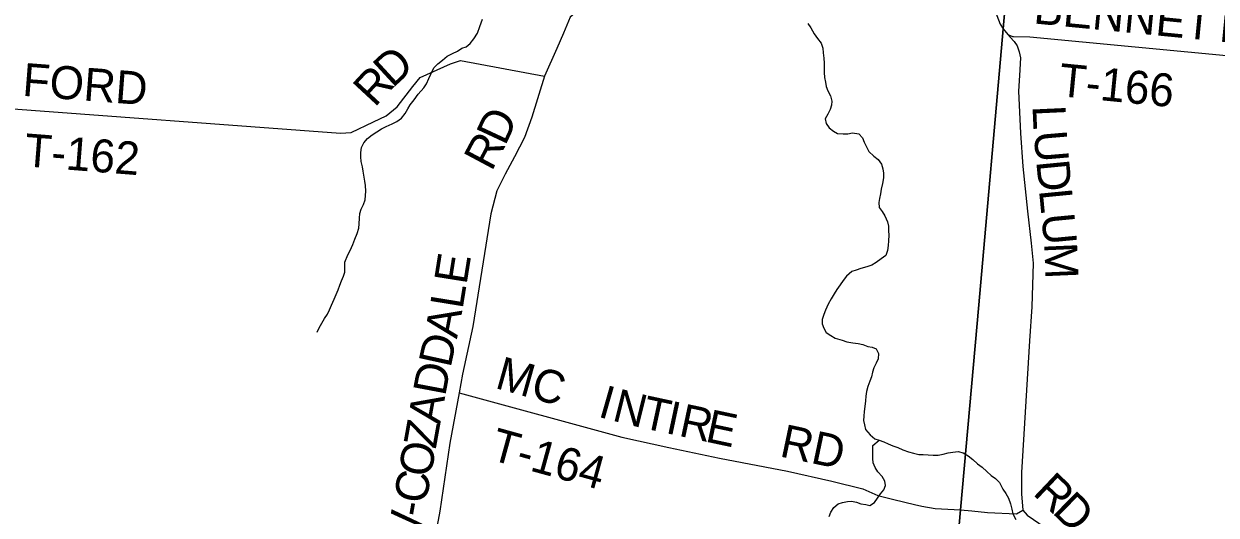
# Model space of a CAD drawing. Extents: x 0 to 1064, y 0 to 440.
# Drawn here: x 262 to 294.9, y 124.05 to 137.59 of the extents above; entities that cross this region are included whole.
import ezdxf

# ---------------------------------------------------------------- set-up
doc = ezdxf.new("R2010")
doc.units = 0
for name, color, linetype in [('GM_X_County_Road', 7, 'Continuous'), ('GM_X_County_Road_Text', 7, 'Continuous'), ('GM_X_Minor_River', 7, 'Continuous'), ('GM_X_Township', 7, 'Continuous'), ('GM_X_Township_Road', 7, 'Continuous'), ('GM_X_Township_Road_Text', 7, 'Continuous')]:
    doc.layers.add(name, color=color, linetype=linetype)

msp = doc.modelspace()

# ---------------------------------------------------------------- linework, layer by layer
at = {"layer": 'GM_X_County_Road'}
for points in [[(281.416, 144.036), (281.469, 143.697), (281.484, 143.142), (281.382, 142.63), (281.276, 142.445), (281.074, 142.182), (280.834, 141.94), (280.652, 141.693), (280.448, 141.294), (280.315, 140.891), (280.096, 140.526), (279.883, 140.317), (279.684, 140.108), (279.437, 139.899), (278.858, 139.268), (278.374, 138.818), (277.7, 138.21), (277.292, 137.954), (277.074, 137.783), (276.889, 137.336), (276.705, 136.92), (276.372, 136.151)], [(281.416, 144.036), (285.679, 143.325), (286.329, 143.197), (286.936, 142.983), (287.197, 142.77), (287.478, 142.111), (288.849, 137.822), (288.947, 137.59), (289.024, 137.462), (289.152, 137.301), (289.315, 137.123), (289.326, 137.108)], [(289.326, 137.108), (289.413, 136.991), (289.469, 136.82), (289.506, 136.66), (289.478, 136.175), (289.445, 135.735), (289.505, 134.582), (289.57, 133.666), (289.701, 132.434), (289.802, 131.548), (289.851, 130.998), (289.815, 129.797), (289.754, 128.852), (289.533, 125.229), (289.536, 124.634), (289.568, 124.19), (289.692, 124.05), (290.185, 123.705)], [(276.372, 136.151), (276.021, 135.022), (275.821, 134.462), (275.537, 133.93), (275.28, 133.446), (275.053, 132.991), (274.891, 132.355), (274.39, 129.249), (274.103, 127.933), (274.016, 127.424), (273.758, 126.033), (273.48, 124.163), (272.993, 121.554)]]:
    msp.add_lwpolyline(points, dxfattribs=at)
at = {"layer": 'GM_X_Minor_River'}
for points in [[(270.096, 129.094), (270.153, 129.215), (270.228, 129.341), (270.297, 129.467), (270.378, 129.594), (270.435, 129.714), (270.492, 129.835), (270.562, 130.004), (270.624, 130.131), (270.675, 130.263), (270.72, 130.39), (270.77, 130.505), (270.821, 130.638), (270.86, 130.753), (270.862, 130.868), (270.858, 131.026), (270.941, 131.225), (271.003, 131.346), (271.079, 131.509), (271.136, 131.66), (271.2, 131.811), (271.245, 131.962), (271.259, 132.077), (271.262, 132.241), (271.27, 132.362), (271.308, 132.483), (271.371, 132.61), (271.416, 132.743), (271.43, 132.864), (271.438, 132.985), (271.429, 133.138), (271.412, 133.253), (271.39, 133.369), (271.362, 133.533), (271.346, 133.649), (271.312, 133.802), (271.296, 133.929), (271.298, 134.051), (271.319, 134.19), (271.381, 134.311), (271.487, 134.431), (271.61, 134.532), (271.739, 134.615), (271.874, 134.698), (272.003, 134.763), (272.162, 134.839), (272.297, 134.904), (272.426, 134.993), (272.526, 135.125), (272.601, 135.251), (272.664, 135.366), (272.769, 135.498), (272.887, 135.66), (273.036, 135.828), (273.111, 135.942), (273.174, 136.087), (273.231, 136.207), (273.313, 136.382), (273.424, 136.496), (273.553, 136.591), (273.683, 136.705), (273.83, 136.781), (273.965, 136.846), (274.088, 136.923), (274.204, 136.958), (274.321, 137.053), (274.42, 137.179), (274.52, 137.341), (274.584, 137.523), (274.655, 137.728)], [(283.632, 137.609), (283.715, 137.487), (283.809, 137.321), (283.904, 137.192), (284.005, 137.063), (284.052, 136.922), (284.062, 136.794), (284.077, 136.648), (284.087, 136.508), (284.091, 136.375), (284.089, 136.253), (284.099, 136.119), (284.121, 135.985), (284.143, 135.864), (284.184, 135.747), (284.261, 135.607), (284.295, 135.466), (284.287, 135.351), (284.248, 135.236), (284.185, 135.109), (284.116, 134.977), (284.145, 134.849), (284.228, 134.732), (284.342, 134.639), (284.456, 134.571), (284.608, 134.562), (284.742, 134.566), (284.87, 134.588), (285.04, 134.567), (285.141, 134.45), (285.194, 134.334), (285.258, 134.205), (285.323, 134.071), (285.461, 133.947), (285.581, 133.854), (285.67, 133.725), (285.704, 133.597), (285.72, 133.475), (285.724, 133.347), (285.697, 133.19), (285.664, 133.038), (285.638, 132.911), (285.611, 132.784), (285.597, 132.669), (285.607, 132.535), (285.684, 132.418), (285.761, 132.302), (285.838, 132.136), (285.86, 132.021), (285.864, 131.887), (285.868, 131.771), (285.859, 131.608), (285.851, 131.48), (285.831, 131.347), (285.786, 131.208), (285.662, 131.112), (285.521, 131.011), (285.398, 130.94), (285.264, 130.9), (285.099, 130.848), (284.97, 130.808), (284.854, 130.767), (284.706, 130.642), (284.613, 130.516), (284.532, 130.401), (284.439, 130.275), (284.364, 130.149), (284.282, 130.016), (284.201, 129.866), (284.125, 129.697), (284.074, 129.582), (284.03, 129.443), (284.028, 129.328), (284.08, 129.206), (284.145, 129.083), (284.271, 129.002), (284.392, 128.927), (284.579, 128.869), (284.712, 128.825), (284.882, 128.798), (285.028, 128.783), (285.149, 128.751), (285.288, 128.7), (285.409, 128.68), (285.524, 128.636)], [(285.524, 128.636), (285.582, 128.507), (285.574, 128.355), (285.523, 128.241), (285.46, 128.108), (285.422, 127.993), (285.389, 127.86), (285.351, 127.745), (285.287, 127.594), (285.255, 127.455), (285.234, 127.328), (285.226, 127.201), (285.205, 127.043), (285.191, 126.903), (285.177, 126.782), (285.175, 126.661), (285.197, 126.539), (285.231, 126.411), (285.356, 126.263), (285.482, 126.157), (285.603, 126.113), (285.73, 126.068), (285.857, 126.012), (285.977, 125.961), (286.123, 125.916), (286.255, 125.854), (286.418, 125.796), (286.552, 125.758), (286.697, 125.725), (286.818, 125.717), (286.958, 125.715), (287.092, 125.707), (287.232, 125.704), (287.372, 125.726), (287.512, 125.767), (287.634, 125.789), (287.78, 125.805), (287.926, 125.766), (288.064, 125.685), (288.19, 125.586), (288.316, 125.462), (288.448, 125.369), (288.573, 125.252), (288.693, 125.146), (288.813, 125.059), (288.927, 124.948), (289.021, 124.764), (289.098, 124.642), (289.175, 124.519), (289.233, 124.36), (289.267, 124.214), (289.296, 124.086), (289.378, 123.926)], [(284.224, 124.015), (284.269, 124.129), (284.35, 124.256), (284.473, 124.357), (284.596, 124.397), (284.73, 124.426), (284.845, 124.43), (284.979, 124.404), (285.1, 124.365), (285.233, 124.339), (285.348, 124.313), (285.477, 124.402), (285.558, 124.516), (285.639, 124.636), (285.732, 124.75), (285.783, 124.871), (285.761, 124.986), (285.684, 125.115), (285.564, 125.245), (285.493, 125.361), (285.441, 125.49), (285.431, 125.611), (285.427, 125.739), (285.429, 125.855), (285.43, 125.97), (285.603, 126.113)]]:
    msp.add_lwpolyline(points, dxfattribs=at)
at = {"layer": 'GM_X_Township'}
for points in [[(289.92, 158.381), (290.071, 158.133), (290.783, 157.422), (291.032, 157.257), (291.478, 156.873), (291.803, 156.724), (291.364, 153.647), (290.225, 145.668), (289.098, 138.299), (289.024, 137.462), (288.356, 129.844), (287.85, 124.199), (287.517, 120.482)], [(287.517, 120.482), (287.85, 124.199), (288.356, 129.844), (289.024, 137.462), (289.098, 138.299), (290.225, 145.668), (291.364, 153.647), (291.803, 156.724), (291.478, 156.873), (291.032, 157.257), (290.783, 157.422), (290.071, 158.133), (289.92, 158.381)]]:
    msp.add_lwpolyline(points, dxfattribs=at)
at = {"layer": 'GM_X_Township_Road'}
for points in [[(289.152, 137.301), (289.286, 137.249), (289.307, 137.249)], [(289.307, 137.249), (289.766, 137.237), (294.121, 136.826), (294.221, 136.816)], [(261.079, 135.296), (270.742, 134.58), (271.031, 134.599), (271.646, 134.898), (271.995, 135.06), (272.301, 135.306), (272.737, 135.866), (272.936, 136.113), (273.772, 136.493), (274.047, 136.587), (276.372, 136.151)], [(294.221, 136.816), (296.247, 136.619), (301.743, 136.017)], [(274.016, 127.424), (278.5, 126.2), (279.797, 125.912), (281.2, 125.616), (283.073, 125.26), (284.301, 124.987), (285.15, 124.771), (285.563, 124.593), (286.011, 124.483), (286.577, 124.343)], [(286.577, 124.343), (286.78, 124.293), (287.152, 124.236), (287.85, 124.199), (288.163, 124.167)], [(288.163, 124.167), (288.592, 124.122), (289.396, 124.084), (289.568, 124.19)]]:
    msp.add_lwpolyline(points, dxfattribs=at)

# ---------------------------------------------------------------- texts
at = {"layer": 'GM_X_County_Road_Text'}
for s, rotation, p in [('D', 65.0078, (275.281, 134.21)), ('L', 272.658, (289.834, 135.333)), ('U', 274.86, (289.868, 134.617)), ('R', 61.9739, (274.908, 133.505)), ('D', 275.5465, (289.937, 133.808)), ('L', 275.5512, (290.014, 133.012)), ('U', 275.4543, (290.08, 132.335)), ('M', 272.4552, (290.155, 131.551)), ('E', 80.9535, (274.216, 130.383)), ('L', 80.8244, (274.107, 129.71)), ('A', 79.1316, (273.951, 128.895)), ('D', 77.6577, (273.775, 128.089)), ('D', 79.3009, (273.627, 127.309)), ('A', 79.8454, (273.487, 126.524)), ('Z', 79.8542, (273.367, 125.855)), ('O', 79.8603, (273.226, 125.067)), ('C', 79.8597, (273.095, 124.332)), ('R', 316.496, (289.816, 124.636)), ('D', 315.577, (290.355, 124.125)), ('-', 79.8536, (273.029, 123.965)), ('W', 79.8572, (272.843, 122.928))]:
    msp.add_text(s, height=0.909, rotation=rotation, dxfattribs=at).set_placement(p)
at = {"layer": 'GM_X_Township_Road_Text'}
for s, height, rotation, p in [('BENNETT', 0.9091, 354.4382, (289.845, 137.609)), ('D', 0.909, 42.7429, (272.175, 135.807)), ('FORD', 0.9091, 355.6205, (261.944, 135.613)), ('R', 0.909, 47.1642, (271.68, 135.273)), ('T-166', 0.9091, 354.3731, (290.535, 135.606)), ('T-162', 0.9091, 355.5146, (261.993, 133.67)), ('MC', 0.9091, 344.3578, (274.973, 127.561)), ('I', 0.909, 344.0417, (277.816, 126.773)), ('N', 0.909, 346.0119, (278.207, 126.662)), ('T', 0.909, 347.8143, (279.013, 126.462)), ('I', 0.909, 347.9728, (279.68, 126.318)), ('R', 0.909, 347.9728, (280.046, 126.24)), ('E', 0.909, 347.9723, (280.776, 126.084)), ('T-164', 0.9091, 344.5963, (274.83, 125.589)), ('RD', 0.9091, 348.1108, (282.829, 125.673))]:
    msp.add_text(s, height=height, rotation=rotation, dxfattribs=at).set_placement(p)

doc.saveas('drawing.dxf')
